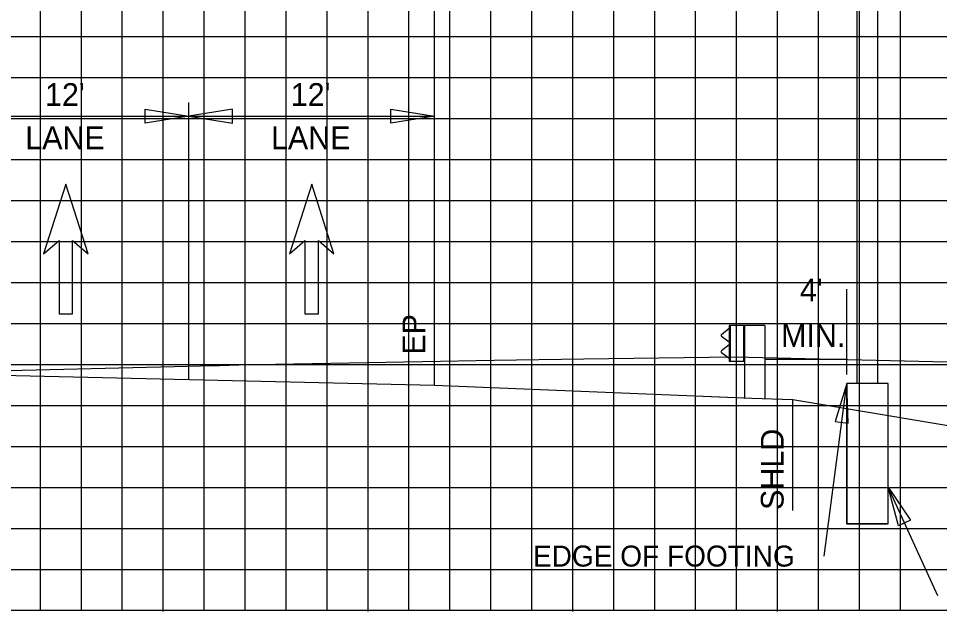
# Model space of a CAD drawing. Extents: x 2193008 to 2198143, y 1236112 to 1237864.
# Drawn here: x 2195797.63 to 2195842.62, y 1237163.05 to 1237191.98 of the extents above; entities that cross this region are included whole.
import ezdxf

# ---------------------------------------------------------------- set-up
doc = ezdxf.new("R2010")
doc.units = 0
for name, color, linetype in [('3', 7, 'Continuous'), ('60', 7, 'Continuous'), ('Default', 7, 'Continuous'), ('GSDIMS', 7, 'Continuous'), ('Level 1', 7, 'Continuous'), ('Level 28', 7, 'Continuous'), ('Level 55', 7, 'Continuous'), ('Level 61', 7, 'Continuous'), ('M-ROADS', 7, 'Continuous'), ('V7Level1', 7, 'Continuous')]:
    doc.layers.add(name, color=color, linetype=linetype)

msp = doc.modelspace()

# ---------------------------------------------------------------- linework, layer by layer
at = {"layer": '3'}
for p, q in [((2195838.583, 1237202.208), (2195838.583, 1237174.176)), ((2195839.583, 1237202.208), (2195839.583, 1237174.176)), ((2195805.956, 1237174.364), (2195805.956, 1237187.876)), ((2195817.956, 1237174.084), (2195817.956, 1237187.876)), ((2195838.083, 1237174.618), (2195838.083, 1237178.769)), ((2195836.99, 1237165.751), (2195838.083, 1237174.176)), ((2195840.107, 1237174.176), (2195838.083, 1237174.176)), ((2195838.083, 1237167.324), (2195838.083, 1237174.176)), ((2195840.107, 1237167.324), (2195840.107, 1237174.176)), ((2195842.533, 1237163.814), (2195840.107, 1237169.116)), ((2195840.107, 1237167.324), (2195838.083, 1237167.324))]:
    msp.add_line(p, q, dxfattribs=at)
at = {"layer": '60'}
for p, q in [((2195734.707, 1237163.106), (2195864.707, 1237163.106)), ((2195804.707, 1237163.046), (2195804.707, 1237163.106)), ((2195814.707, 1237163.046), (2195814.707, 1237163.106)), ((2195824.707, 1237163.046), (2195824.707, 1237163.106)), ((2195834.707, 1237163.046), (2195834.707, 1237163.106))]:
    msp.add_line(p, q, dxfattribs=at)
for points in [[(2195793.956, 1237174.644), (2195817.956, 1237174.084), (2195833.456, 1237173.464)], [(2195833.456, 1237173.464), (2195835.456, 1237173.384), (2195856.456, 1237169.884), (2195859.456, 1237169.884), (2195864.707, 1237171.196)]]:
    msp.add_lwpolyline(points, dxfattribs=at)
at = {"layer": 'Default'}
msp.add_line((2195817.956, 1237187.876), (2195817.956, 1237223.377), dxfattribs=at)
at = {"layer": 'GSDIMS'}
for p, q in [((2195793.956, 1237187.214), (2195805.956, 1237187.214)), ((2195805.956, 1237187.214), (2195817.956, 1237187.214)), ((2195835.456, 1237167.97), (2195835.456, 1237173.384))]:
    msp.add_line(p, q, dxfattribs=at)
for points in [[(2195805.956, 1237187.214), (2195803.827, 1237186.867), (2195803.827, 1237187.561)], [(2195805.956, 1237187.214), (2195808.084, 1237186.867), (2195808.084, 1237187.561)], [(2195817.956, 1237187.214), (2195815.827, 1237186.867), (2195815.827, 1237187.561)], [(2195838.083, 1237174.176), (2195837.518, 1237172.311), (2195838.153, 1237172.229)], [(2195840.107, 1237169.116), (2195841.198, 1237167.501), (2195840.616, 1237167.235)]]:
    msp.add_lwpolyline(points, close=True, dxfattribs=at)
at = {"layer": 'Level 1'}
for p, q in [((2195832.337, 1237176.853), (2195831.971, 1237176.554)), ((2195832.337, 1237177.003), (2195832.337, 1237175.253)), ((2195834.087, 1237177.003), (2195832.337, 1237177.003)), ((2195832.387, 1237177.003), (2195832.387, 1237175.253)), ((2195833.037, 1237177.003), (2195833.037, 1237175.253)), ((2195833.087, 1237177.003), (2195833.087, 1237173.478)), ((2195834.087, 1237177.003), (2195834.087, 1237173.438)), ((2195831.972, 1237176.483), (2195832.337, 1237176.198)), ((2195832.337, 1237176.058), (2195831.971, 1237175.759)), ((2195831.972, 1237175.688), (2195832.337, 1237175.403)), ((2195833.087, 1237175.253), (2195832.337, 1237175.253))]:
    msp.add_line(p, q, dxfattribs=at)
for centre in [(2195832.006, 1237176.52), (2195832.006, 1237175.725)]:
    msp.add_arc(centre, 0.05, 135, 226.6208, dxfattribs=at)
at = {"layer": 'Level 28'}
for p, q in [((2195799.956, 1237183.904), (2195798.866, 1237180.506)), ((2195801.045, 1237180.506), (2195799.956, 1237183.904)), ((2195811.956, 1237183.904), (2195810.866, 1237180.506)), ((2195813.045, 1237180.506), (2195811.956, 1237183.904)), ((2195798.866, 1237180.506), (2195799.629, 1237181.146)), ((2195799.629, 1237181.146), (2195799.629, 1237177.575)), ((2195800.282, 1237177.575), (2195800.282, 1237181.146)), ((2195800.282, 1237181.146), (2195801.045, 1237180.506)), ((2195810.866, 1237180.506), (2195811.629, 1237181.146)), ((2195811.629, 1237181.146), (2195811.629, 1237177.575)), ((2195812.282, 1237177.575), (2195812.282, 1237181.146)), ((2195812.282, 1237181.146), (2195813.045, 1237180.506)), ((2195799.629, 1237177.575), (2195800.282, 1237177.575)), ((2195811.629, 1237177.575), (2195812.282, 1237177.575))]:
    msp.add_line(p, q, dxfattribs=at)
at = {"layer": 'Level 61'}
msp.add_line((2195834.087, 1237175.367), (2195838.083, 1237175.367), dxfattribs=at)
at = {"layer": 'M-ROADS'}
for p, q in [((2195798.707, 1237163.106), (2195798.707, 1237223.106)), ((2195800.707, 1237163.106), (2195800.707, 1237223.106)), ((2195802.707, 1237163.106), (2195802.707, 1237223.106)), ((2195804.707, 1237163.106), (2195804.707, 1237223.106)), ((2195806.707, 1237163.106), (2195806.707, 1237223.106)), ((2195808.707, 1237163.106), (2195808.707, 1237223.106)), ((2195810.707, 1237163.106), (2195810.707, 1237223.106)), ((2195812.707, 1237163.106), (2195812.707, 1237223.106)), ((2195814.707, 1237163.106), (2195814.707, 1237223.106)), ((2195816.707, 1237163.106), (2195816.707, 1237223.106)), ((2195818.707, 1237163.106), (2195818.707, 1237223.106)), ((2195820.707, 1237163.106), (2195820.707, 1237223.106)), ((2195822.707, 1237163.106), (2195822.707, 1237223.106)), ((2195824.707, 1237163.106), (2195824.707, 1237223.106)), ((2195826.707, 1237163.106), (2195826.707, 1237223.106)), ((2195828.707, 1237163.106), (2195828.707, 1237223.106)), ((2195830.707, 1237163.106), (2195830.707, 1237223.106)), ((2195832.707, 1237163.106), (2195832.707, 1237223.106)), ((2195834.707, 1237163.106), (2195834.707, 1237223.106)), ((2195836.707, 1237163.106), (2195836.707, 1237223.106)), ((2195838.707, 1237163.106), (2195838.707, 1237223.106)), ((2195840.707, 1237163.106), (2195840.707, 1237223.106)), ((2195734.707, 1237191.106), (2195864.707, 1237191.106)), ((2195734.707, 1237189.106), (2195864.707, 1237189.106)), ((2195734.707, 1237187.106), (2195864.707, 1237187.106)), ((2195734.707, 1237185.106), (2195864.707, 1237185.106)), ((2195734.707, 1237183.106), (2195864.707, 1237183.106)), ((2195734.707, 1237181.106), (2195864.707, 1237181.106)), ((2195734.707, 1237179.106), (2195864.707, 1237179.106)), ((2195734.707, 1237177.106), (2195864.707, 1237177.106)), ((2195734.707, 1237175.106), (2195864.707, 1237175.106)), ((2195734.707, 1237173.106), (2195864.707, 1237173.106)), ((2195734.707, 1237171.106), (2195864.707, 1237171.106)), ((2195734.707, 1237169.106), (2195864.707, 1237169.106)), ((2195734.707, 1237167.106), (2195864.707, 1237167.106)), ((2195734.707, 1237165.106), (2195864.707, 1237165.106)), ((2195734.707, 1237163.106), (2195864.707, 1237163.106))]:
    msp.add_line(p, q, dxfattribs=at)
msp.add_lwpolyline([(2195797.143, 1237174.806), (2195805.244, 1237175.008), (2195807.16, 1237175.051), (2195807.447, 1237175.055), (2195808.404, 1237175.079), (2195817.372, 1237175.249), (2195820.866, 1237175.314), (2195825.244, 1237175.376), (2195832.587, 1237175.48), (2195842.996, 1237175.229), (2195844.677, 1237175.192), (2195846.715, 1237175.147), (2195852.467, 1237175.017), (2195855.961, 1237174.925), (2195864.707, 1237174.675)], dxfattribs=at)
at = {"layer": 'V7Level1'}
msp.add_lwpolyline([(2195838.083, 1237167.324), (2195840.107, 1237167.324), (2195840.107, 1237174.176), (2195838.083, 1237174.176)], close=True, dxfattribs=at)

# ---------------------------------------------------------------- texts
at = {"layer": 'Level 55'}
for s, height, p in [("12'", 1.1105, (2195798.934, 1237187.714)), ("12'", 1.1105, (2195810.934, 1237187.714)), ('LANE', 1.1105, (2195797.97, 1237185.604)), ('LANE', 1.1105, (2195809.97, 1237185.604)), ("4'", 1.1105, (2195835.801, 1237178.18)), ('MIN.', 1.1105, (2195834.882, 1237175.959)), ('EDGE OF FOOTING', 1.02464, (2195822.76, 1237165.241))]:
    msp.add_text(s, height=height, dxfattribs=at).set_placement(p)
for s, p in [('EP', (2195817.503, 1237175.579)), ('SHLD', (2195835.003, 1237168.005))]:
    msp.add_text(s, height=1.1105, rotation=90, dxfattribs=at).set_placement(p)

doc.saveas('drawing.dxf')
